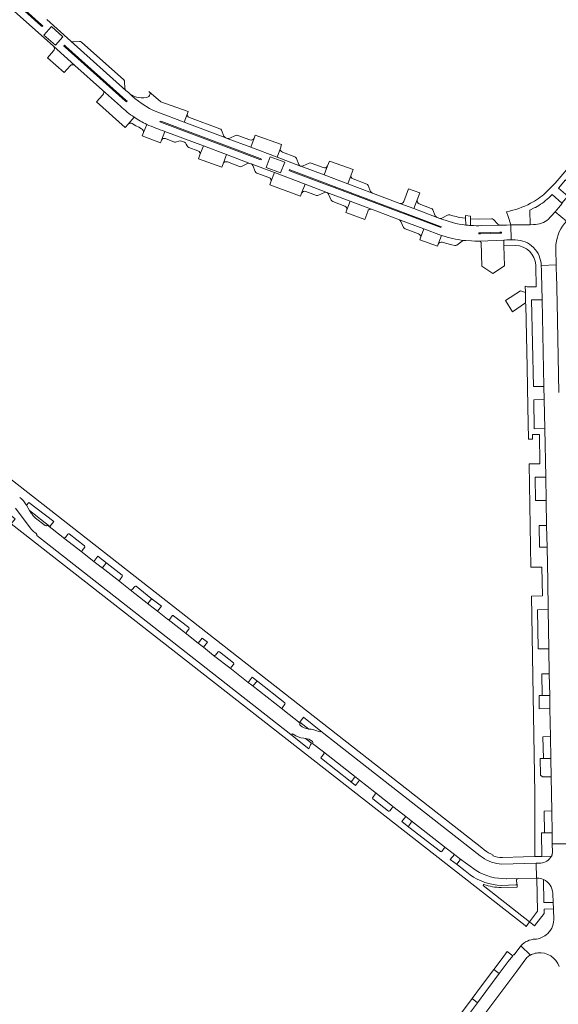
# Model space of a CAD drawing. Header units: metres. Extents: x 166325 to 190320, y 381923 to 404576.
# Tile 969 of 1056: x 182241 to 182408, y 384499 to 384804. Entities that reach past the tile are written whole.
import ezdxf

# ---------------------------------------------------------------- set-up
doc = ezdxf.new("R2010")
doc.units = ezdxf.units.M
doc.layers.add('B-WE-VH-VERHARDING_BETONSTRAATSTEEN-GV', color=8, linetype='Continuous', lineweight=18)
doc.layers.add('B-WE-VH-VERHARDING_STRAATBAKSTEEN-GV', color=8, linetype='Continuous', lineweight=18)

msp = doc.modelspace()

# ---------------------------------------------------------------- linework, layer by layer
at = {"layer": 'B-WE-VH-VERHARDING_BETONSTRAATSTEEN-GV', "flags": 128}
for points in [[(182209.933, 384835.632), (182209.572, 384835.949), (182209.773, 384836.167), (182210.151, 384835.833), (182247.945, 384802.034), (182248.298, 384801.723), (182248.114, 384801.491), (182247.756, 384801.812)], [(182251.014, 384801.495), (182254.577, 384798.288), (182252.221, 384795.654), (182248.653, 384798.841)], [(182255.252, 384795.104), (182254.892, 384795.425), (182255.102, 384795.655), (182255.463, 384795.334), (182274.092, 384778.683), (182274.468, 384778.36), (182274.276, 384778.135), (182273.889, 384778.467)], [(182285.104, 384771.75), (182284.619, 384771.931), (182284.749, 384772.199), (182285.213, 384772.009), (182315.681, 384760.567), (182316.14, 384760.396), (182316.035, 384760.126), (182315.576, 384760.296)], [(182320.943, 384760.997), (182321.944, 384763.777), (182322.327, 384764.967), (182314.128, 384767.855), (182313.779, 384766.882), (182312.754, 384764.072)], [(182304.219, 384758.98), (182305.262, 384761.784), (182298.074, 384764.489), (182296.982, 384761.693), (182296.745, 384761.105), (182296.534, 384760.529), (182303.812, 384757.892)], [(182322.022, 384756.118), (182317.543, 384757.815), (182318.801, 384761.127), (182323.278, 384759.445)], [(182336.547, 384758.304), (182335.516, 384755.508), (182342.795, 384752.763), (182343.862, 384755.51), (182344.508, 384757.201), (182337.116, 384759.788)], [(182320.073, 384756.203), (182319.025, 384753.384), (182318.662, 384752.476), (182328.216, 384748.961), (182328.517, 384749.844), (182329.577, 384752.616)], [(182371.278, 384739.647), (182371.734, 384739.485), (182371.615, 384739.213), (182371.138, 384739.372), (182325.1, 384756.7), (182324.642, 384756.887), (182324.747, 384757.165), (182325.184, 384756.984)], [(182370.872, 384734.01), (182371.882, 384736.759), (182366.438, 384738.748), (182365.379, 384735.98), (182365.177, 384735.408), (182370.647, 384733.38)], [(182383.903, 384737.601), (182389.985, 384737.753), (182390.489, 384737.773), (182390.481, 384737.489), (182389.978, 384737.47), (182383.932, 384737.281), (182383.417, 384737.287), (182383.407, 384737.578)], [(182397.864, 384719.038), (182396.371, 384719.626), (182391.654, 384716.542), (182393.881, 384713.078), (182397.934, 384715.859)], [(182404.557, 384640.18), (182404.43, 384646.898), (182402.143, 384646.839), (182402.26, 384640.129)], [(182403.082, 384594.156), (182405.386, 384594.183), (182405.266, 384600.941), (182402.96, 384600.925)], [(182405.73, 384574.69), (182405.61, 384581.468), (182403.298, 384581.433), (182403.433, 384574.668)], [(182403.824, 384551.639), (182406.137, 384551.685), (182406.017, 384558.457), (182403.631, 384558.405)], [(182388.083, 384509.312), (182389.767, 384508.036), (182392.553, 384511.767), (182393.916, 384513.574), (182392.255, 384514.882), (182390.328, 384512.317)], [(182381.347, 384500.294), (182382.982, 384498.951), (182385.649, 384502.522), (182389.767, 384508.036), (182388.083, 384509.312), (182383.95, 384503.779)], [(182382.982, 384498.951), (182381.347, 384500.294), (182373.71, 384490.07), (182375.319, 384488.691)]]:
    msp.add_lwpolyline(points, close=True, dxfattribs=at)
for points in [[(182230.035, 384814.637), (182251.614, 384795.402), (182258.286, 384789.394), (182266.87, 384781.742)], [(182274.847, 384781.048), (182274.078, 384781.692), (182257.023, 384796.968), (182249.544, 384803.608)], [(182405.086, 384748.4), (182405.456, 384748.755), (182406.131, 384749.401), (182409.183, 384746.756), (182411.006, 384748.875), (182408.109, 384751.407), (182410.276, 384753.923), (182413.21, 384751.438), (182417.83, 384756.809), (182418.544, 384757.643), (182415.587, 384760.136), (182428.549, 384775.266), (182429.759, 384774.245), (182431.485, 384772.759), (182439.202, 384781.773), (182436.247, 384784.283), (182448.536, 384798.634), (182450.113, 384797.334)], [(182258.286, 384789.394), (182251.614, 384795.402)], [(182257.023, 384796.968), (182274.078, 384781.692)], [(182259.729, 384796.85), (182257.74, 384796.716)], [(182273.438, 384784.956), (182260.341, 384796.629)], [(182251.684, 384793.948), (182249.765, 384791.825)], [(182249.765, 384791.825), (182254.944, 384787.184), (182256.833, 384789.325)], [(182447.184, 384791.096), (182447.045, 384790.934), (182439.202, 384781.773), (182431.485, 384772.759), (182423.141, 384763.013), (182418.544, 384757.643), (182417.83, 384756.809), (182413.21, 384751.438), (182411.006, 384748.875), (182409.183, 384746.756), (182409.268, 384746.683), (182408.072, 384745.287), (182407.037, 384744.079), (182410.586, 384741.138), (182411.545, 384742.258), (182412.765, 384743.682)], [(182273.769, 384782.398), (182273.693, 384784.401)], [(182266.955, 384780.316), (182264.979, 384778.135), (182273.858, 384770.172), (182273.902, 384770.22), (182274.788, 384771.261), (182276.653, 384773.388)], [(182272.422, 384776.753), (182266.87, 384781.742)], [(182266.87, 384781.742), (182272.422, 384776.753)], [(182280.811, 384779.631), (182280.341, 384779.487)], [(182283.937, 384774.908), (182292.105, 384771.828), (182293.123, 384774.543), (182293.353, 384775.157), (182284.919, 384778.092), (182281.23, 384781.381)], [(182431.857, 384781.937), (182407.063, 384752.964), (182404.09, 384749.958)], [(182276.653, 384773.388), (182274.788, 384771.261)], [(182292.105, 384771.828), (182283.937, 384774.908)], [(182293.123, 384774.543), (182292.105, 384771.828), (182305.029, 384766.98)], [(182303.193, 384769.785), (182293.755, 384773.33)], [(182275.984, 384771.448), (182277.191, 384770.711), (182278.044, 384770.243), (182278.939, 384769.78)], [(182280.535, 384771.138), (182279.529, 384768.591), (182279.095, 384767.581)], [(182279.529, 384768.591), (182280.535, 384771.138)], [(182371.298, 384742.041), (182370.522, 384742.315), (182363.313, 384745.057), (182358.987, 384746.651), (182350.447, 384749.881), (182342.795, 384752.763), (182335.516, 384755.508), (182328.287, 384758.219), (182328.215, 384758.246), (182320.943, 384760.997), (182312.754, 384764.072), (182305.499, 384766.804), (182305.029, 384766.98), (182292.105, 384771.828)], [(182279.095, 384767.581), (182284.802, 384765.474), (182285.075, 384766.224), (182286.115, 384768.966)], [(182296.982, 384761.693), (182298.074, 384764.489), (182286.115, 384768.966), (182285.075, 384766.224)], [(182286.115, 384768.966), (182298.074, 384764.489), (182305.262, 384761.784), (182312.517, 384759.068), (182312.868, 384758.956), (182320.073, 384756.203), (182329.577, 384752.616), (182336.307, 384750.069), (182336.33, 384750.06), (182343.546, 384747.351), (182350.173, 384744.847), (182358.799, 384741.584), (182366.438, 384738.748)], [(182304.465, 384767.522), (182303.682, 384769.359)], [(182308.089, 384767.714), (182306.285, 384766.855)], [(182312.451, 384766.333), (182308.718, 384767.725)], [(182286.348, 384766.761), (182289.152, 384765.679)], [(182289.805, 384765.699), (182290.496, 384765.956)], [(182291.276, 384765.94), (182292.19, 384765.604)], [(182292.77, 384765.054), (182293.1, 384764.473)], [(182293.573, 384764.014), (182296.415, 384762.981)], [(182305.499, 384766.804), (182312.754, 384764.072), (182313.779, 384766.882)], [(182305.262, 384761.784), (182304.219, 384758.98)], [(182312.517, 384759.068), (182305.262, 384761.784)], [(182321.944, 384763.777), (182320.943, 384760.997), (182328.215, 384758.246)], [(182326.459, 384761.055), (182322.595, 384762.519)], [(182305.538, 384759.518), (182309.294, 384758.114)], [(182309.914, 384758.132), (182311.712, 384759.042)], [(182319.025, 384753.384), (182320.073, 384756.203), (182312.868, 384758.956)], [(182313.419, 384758.384), (182314.179, 384756.543)], [(182327.711, 384758.757), (182326.927, 384760.619)], [(182328.287, 384758.219), (182335.516, 384755.508)], [(182330.826, 384759.146), (182329.037, 384758.286)], [(182335.232, 384757.75), (182331.49, 384759.165)], [(182335.516, 384755.508), (182336.547, 384758.304)], [(182314.658, 384756.084), (182318.405, 384754.734)], [(182343.862, 384755.51), (182342.795, 384752.763), (182350.447, 384749.881)], [(182385.123, 384546.366), (182384.37, 384546.955), (182203.257, 384688.75), (182201.029, 384690.495), (182198.424, 384692.521), (182196.996, 384693.632), (182196.437, 384694.066), (182159.746, 384722.601), (182140.675, 384737.432), (182122.048, 384751.918), (182121.256, 384750.96), (182119.496, 384748.832), (182120.033, 384748.413), (182120.608, 384747.964)], [(182385.123, 384546.366), (182384.37, 384546.955), (182203.257, 384688.75), (182201.029, 384690.495), (182198.424, 384692.521), (182196.996, 384693.632), (182196.437, 384694.066), (182159.746, 384722.601), (182140.675, 384737.432), (182122.048, 384751.918), (182121.256, 384750.96), (182119.496, 384748.832), (182120.033, 384748.413), (182120.608, 384747.964)], [(182336.307, 384750.069), (182329.577, 384752.616), (182328.517, 384749.844)], [(182348.69, 384752.675), (182344.449, 384754.233)], [(182349.91, 384750.361), (182349.142, 384752.267)], [(182329.829, 384750.403), (182333.099, 384749.168)], [(182333.726, 384749.192), (182335.564, 384750.036)], [(182342.522, 384744.647), (182343.546, 384747.351), (182336.33, 384750.06)], [(182336.876, 384749.518), (182337.692, 384747.682)], [(182363.313, 384745.057), (182364.352, 384747.813), (182365.162, 384749.971), (182361.66, 384751.159), (182360.227, 384747.263)], [(182338.177, 384747.237), (182341.924, 384745.825)], [(182343.546, 384747.351), (182342.522, 384744.647), (182342.197, 384743.829), (182348.058, 384741.675), (182349.024, 384744.213)], [(182350.173, 384744.847), (182343.546, 384747.351)], [(182358.987, 384746.651), (182363.313, 384745.057)], [(182364.352, 384747.813), (182363.313, 384745.057)], [(182368.705, 384745.14), (182364.956, 384746.552)], [(182117.106, 384744.853), (182116.559, 384745.28), (182115.27, 384743.721), (182146.174, 384719.683), (182198.522, 384678.964), (182229.315, 384654.808), (182229.571, 384655.093), (182230.012, 384654.782), (182230.893, 384655.902), (182239.8, 384648.912), (182238.53, 384647.391), (182397.757, 384522.897), (182398.084, 384522.641)], [(182117.106, 384744.853), (182116.559, 384745.28), (182115.27, 384743.721), (182146.174, 384719.683), (182198.522, 384678.964), (182229.315, 384654.808), (182229.571, 384655.093), (182230.012, 384654.782), (182230.893, 384655.902), (182239.8, 384648.912), (182238.53, 384647.391), (182397.757, 384522.897), (182398.084, 384522.641)], [(182363.313, 384745.057), (182370.522, 384742.315)], [(182369.937, 384742.855), (182369.18, 384744.694)], [(182373.76, 384743.012), (182371.978, 384742.133)], [(182379.166, 384742.072), (182378.328, 384742.165), (182377.338, 384742.337), (182376.36, 384742.568), (182375.409, 384742.807), (182374.41, 384743.106)], [(182379.335, 384742.92), (182379.314, 384742.172), (182379.387, 384739.972)], [(182380.891, 384739.83), (182380.835, 384742.006), (182380.815, 384742.739), (182379.335, 384742.92)], [(182391.989, 384744.074), (182392.494, 384742.565), (182393.306, 384740.003), (182393.39, 384740.006), (182393.502, 384740.01), (182399.348, 384740.077), (182399.253, 384744.53), (182400.617, 384745.251)], [(182400.617, 384745.251), (182400.937, 384745.42)], [(182366.438, 384738.748), (182358.799, 384741.584)], [(182359.282, 384741.099), (182360.075, 384739.249)], [(182378.812, 384735.215), (182378.921, 384735.202), (182379.398, 384735.187), (182381.151, 384735.067), (182382.204, 384735.003), (182383.668, 384735.001), (182391.353, 384735.327), (182392.116, 384735.339), (182393.464, 384735.39), (182393.39, 384740.006), (182393.306, 384740.003), (182392.046, 384739.958), (182389.942, 384739.934)], [(182379.387, 384739.972), (182379.314, 384742.172)], [(182380.835, 384742.006), (182380.891, 384739.83)], [(182387.313, 384741.877), (182383.332, 384741.826), (182380.987, 384741.886)], [(182389.942, 384739.934), (182384.245, 384739.776)], [(182384.245, 384739.776), (182389.942, 384739.934)], [(182389.332, 384740.227), (182387.944, 384741.668)], [(182360.569, 384738.832), (182364.759, 384737.254)], [(182365.379, 384735.98), (182366.438, 384738.748)], [(182366.438, 384738.748), (182371.882, 384736.759), (182371.886, 384736.769)], [(182371.882, 384736.759), (182370.872, 384734.01)], [(182371.886, 384736.769), (182371.882, 384736.759)], [(182372.115, 384734.61), (182373.079, 384734.305), (182375.029, 384733.827), (182375.984, 384733.633)], [(182376.654, 384733.739), (182378.219, 384734.979)], [(182391.353, 384735.327), (182383.668, 384735.001)], [(182384.109, 384734.515), (182384.31, 384727.262), (182387.722, 384724.978), (182391.346, 384727.346), (182391.176, 384733.565)], [(182391.176, 384733.565), (182391.141, 384734.827), (182391.13, 384735.049)], [(182391.13, 384735.049), (182391.141, 384734.827), (182391.176, 384733.565), (182394.78, 384733.638)], [(182394.699, 384735.353), (182393.588, 384735.395), (182393.464, 384735.39), (182392.116, 384735.339), (182391.353, 384735.327)], [(182401.055, 384727.606), (182401.065, 384727.213), (182401.235, 384720.819), (182398.414, 384720.771), (182397.821, 384721.004), (182397.864, 384719.038), (182397.934, 384715.859), (182397.947, 384715.249), (182398.369, 384695.89), (182398.637, 384683.632), (182398.82, 384673.602), (182400.03, 384673.62), (182400.009, 384675.02), (182402.194, 384675.071), (182402.377, 384665.989), (182398.983, 384665.946), (182399.577, 384633.95), (182402.963, 384634.009), (182403.137, 384625.082), (182399.746, 384625.006), (182400.276, 384594.087), (182400.81, 384563.81), (182400.737, 384544.264), (182401.622, 384544.288), (182402.954, 384544.324), (182402.838, 384551.619), (182403.824, 384551.639), (182403.631, 384558.405), (182406.017, 384558.457), (182405.831, 384569.009), (182403.119, 384568.977), (182402.521, 384569.483), (182402.424, 384574.658), (182403.433, 384574.668), (182403.298, 384581.433), (182405.61, 384581.468), (182405.457, 384590.174), (182402.15, 384590.106), (182402.105, 384594.145), (182403.082, 384594.156), (182402.96, 384600.925), (182405.266, 384600.941), (182405.128, 384608.671), (182401.847, 384608.62), (182401.635, 384620.78), (182404.912, 384620.85), (182404.757, 384629.57), (182404.557, 384640.18), (182402.26, 384640.129), (182402.143, 384646.839), (182404.43, 384646.898), (182404.284, 384654.631)], [(182404.284, 384654.631), (182400.952, 384654.592), (182400.913, 384661.797), (182404.149, 384661.816), (182403.865, 384676.916), (182400.591, 384676.85), (182400.419, 384685.831), (182403.695, 384685.921), (182403.605, 384689.977), (182400.335, 384689.899), (182399.734, 384716.769), (182403.011, 384716.842), (182402.835, 384724.82), (182402.808, 384726.064), (182402.779, 384727.354), (182402.776, 384727.471)], [(182408.239, 384688.046), (182407.649, 384715.892), (182407.459, 384724.88), (182407.433, 384726.106), (182407.401, 384727.624), (182402.776, 384727.471), (182402.779, 384727.354), (182402.808, 384726.064), (182402.835, 384724.82), (182403.011, 384716.842), (182403.605, 384689.977), (182403.695, 384685.921), (182403.865, 384676.916), (182404.149, 384661.816), (182404.284, 384654.631), (182404.43, 384646.898), (182404.557, 384640.18), (182404.757, 384629.57), (182404.912, 384620.85), (182405.128, 384608.671), (182405.266, 384600.941), (182405.386, 384594.183), (182405.457, 384590.174), (182405.61, 384581.468), (182405.73, 384574.69), (182405.831, 384569.009), (182406.017, 384558.457), (182406.137, 384551.685), (182406.156, 384550.61), (182406.185, 384548.189), (182410.78, 384548.239)], [(182239.837, 384652.213), (182240.701, 384651.075), (182244.822, 384645.645)], [(182239.837, 384652.213), (182240.701, 384651.075), (182244.822, 384645.645)], [(182244.822, 384645.645), (182240.701, 384651.075)], [(182244.822, 384645.645), (182240.701, 384651.075)], [(182243.216, 384653.29), (182243.23, 384653.266), (182243.316, 384653.121), (182244.051, 384654.005), (182251.707, 384648.058), (182250.555, 384646.6), (182244.239, 384651.568), (182244.768, 384650.678), (182244.787, 384650.646)], [(182243.216, 384653.29), (182243.23, 384653.266), (182243.316, 384653.121), (182244.051, 384654.005), (182251.707, 384648.058), (182250.555, 384646.6), (182244.239, 384651.568), (182244.768, 384650.678), (182244.787, 384650.646)], [(182244.787, 384650.646), (182244.768, 384650.678), (182244.239, 384651.568), (182243.316, 384653.121), (182243.23, 384653.266), (182243.216, 384653.29)], [(182244.787, 384650.646), (182244.768, 384650.678), (182244.239, 384651.568), (182243.316, 384653.121), (182243.23, 384653.266), (182243.216, 384653.29)], [(182246.091, 384649.179), (182246.098, 384649.174), (182249.116, 384646.85), (182249.127, 384646.841)], [(182249.127, 384646.841), (182249.116, 384646.85), (182246.098, 384649.174), (182246.091, 384649.179)], [(182246.091, 384649.179), (182246.098, 384649.174), (182249.116, 384646.85), (182249.127, 384646.841)], [(182249.127, 384646.841), (182249.116, 384646.85), (182246.098, 384649.174), (182246.091, 384649.179)], [(182249.831, 384646.942), (182254.694, 384643.143), (182254.709, 384643.131)], [(182254.709, 384643.131), (182254.694, 384643.143), (182249.831, 384646.942)], [(182249.831, 384646.942), (182254.694, 384643.143), (182254.709, 384643.131)], [(182254.709, 384643.131), (182254.694, 384643.143), (182249.831, 384646.942)], [(182325.216, 384582.066), (182246.491, 384643.729)], [(182246.491, 384643.729), (182325.216, 384582.066)], [(182325.216, 384582.066), (182246.491, 384643.729)], [(182246.491, 384643.729), (182325.216, 384582.066)], [(182254.797, 384643.08), (182260.502, 384638.639)], [(182260.502, 384638.639), (182254.797, 384643.08)], [(182260.502, 384638.639), (182254.797, 384643.08)], [(182256.124, 384644.211), (182256.113, 384644.197), (182255.335, 384643.203)], [(182255.335, 384643.203), (182256.113, 384644.197), (182256.124, 384644.211)], [(182255.335, 384643.203), (182256.113, 384644.197), (182256.124, 384644.211)], [(182261.257, 384640.554), (182256.542, 384644.244), (182256.516, 384644.264)], [(182256.516, 384644.264), (182256.542, 384644.244), (182261.257, 384640.554)], [(182256.516, 384644.264), (182256.542, 384644.244), (182261.257, 384640.554)], [(182260.535, 384639.134), (182261.309, 384640.122)], [(182261.309, 384640.122), (182260.535, 384639.134)], [(182261.309, 384640.122), (182260.535, 384639.134)], [(182260.593, 384638.53), (182260.63, 384638.501), (182264.178, 384635.726), (182265.427, 384637.35), (182268.245, 384635.097), (182272.881, 384631.453)], [(182266.411, 384633.98), (182264.178, 384635.726), (182260.63, 384638.501), (182260.593, 384638.53)], [(182260.593, 384638.53), (182260.63, 384638.501), (182264.178, 384635.726), (182265.427, 384637.35), (182268.245, 384635.097), (182272.881, 384631.453)], [(182266.411, 384633.98), (182264.178, 384635.726), (182260.63, 384638.501), (182260.593, 384638.53)], [(182266.576, 384633.897), (182272.165, 384629.505)], [(182272.165, 384629.505), (182266.576, 384633.897)], [(182272.165, 384629.505), (182266.576, 384633.897)], [(182267.812, 384635.044), (182267.048, 384634.047)], [(182272.881, 384631.453), (182268.245, 384635.097)], [(182272.176, 384630.042), (182272.946, 384631.025)], [(182272.946, 384631.025), (182272.176, 384630.042)], [(182272.946, 384631.025), (182272.176, 384630.042)], [(182272.246, 384629.418), (182272.264, 384629.404), (182275.425, 384626.941)], [(182287.019, 384617.802), (182287.004, 384617.814), (182283.831, 384620.298), (182281.182, 384622.372), (182275.425, 384626.941), (182272.264, 384629.404), (182272.246, 384629.418)], [(182272.246, 384629.418), (182272.264, 384629.404), (182275.425, 384626.941)], [(182287.019, 384617.802), (182287.004, 384617.814), (182283.831, 384620.298), (182281.182, 384622.372), (182275.425, 384626.941), (182272.264, 384629.404), (182272.246, 384629.418)], [(182275.425, 384626.941), (182281.182, 384622.372)], [(182276.823, 384627.994), (182276.065, 384627.017)], [(182276.065, 384627.017), (182276.823, 384627.994)], [(182276.065, 384627.017), (182276.823, 384627.994)], [(182281.824, 384624.402), (182277.244, 384628.046)], [(182277.244, 384628.046), (182281.824, 384624.402), (182285.085, 384621.903), (182283.831, 384620.298), (182287.004, 384617.814), (182287.019, 384617.802)], [(182277.244, 384628.046), (182281.824, 384624.402), (182285.085, 384621.903), (182283.831, 384620.298), (182287.004, 384617.814), (182287.019, 384617.802)], [(182281.099, 384623), (182281.875, 384623.985), (182281.877, 384623.987)], [(182287.14, 384617.737), (182292.821, 384613.296)], [(182292.821, 384613.296), (182287.14, 384617.737)], [(182292.821, 384613.296), (182287.14, 384617.737)], [(182288.399, 384618.876), (182288.393, 384618.868), (182287.646, 384617.888)], [(182287.646, 384617.888), (182288.393, 384618.868), (182288.399, 384618.876)], [(182287.646, 384617.888), (182288.393, 384618.868), (182288.399, 384618.876)], [(182293.54, 384615.214), (182288.814, 384618.926)], [(182288.814, 384618.926), (182293.54, 384615.214)], [(182288.814, 384618.926), (182293.54, 384615.214)], [(182292.842, 384613.808), (182293.593, 384614.787)], [(182293.593, 384614.787), (182292.842, 384613.808)], [(182293.593, 384614.787), (182292.842, 384613.808)], [(182292.905, 384613.199), (182292.935, 384613.175), (182296.501, 384610.373), (182297.736, 384611.978), (182299.328, 384610.736), (182298.083, 384609.131), (182301.254, 384606.639)], [(182306.686, 384602.425), (182301.254, 384606.639), (182298.083, 384609.131), (182296.501, 384610.373), (182292.935, 384613.175), (182292.905, 384613.199)], [(182292.905, 384613.199), (182292.935, 384613.175), (182296.501, 384610.373), (182297.736, 384611.978), (182299.328, 384610.736), (182298.083, 384609.131), (182301.254, 384606.639)], [(182306.686, 384602.425), (182301.254, 384606.639), (182298.083, 384609.131), (182296.501, 384610.373), (182292.935, 384613.175), (182292.905, 384613.199)], [(182301.254, 384606.639), (182306.686, 384602.425)], [(182302.654, 384607.707), (182301.889, 384606.712)], [(182301.889, 384606.712), (182302.654, 384607.707)], [(182301.889, 384606.712), (182302.654, 384607.707)], [(182307.451, 384604.334), (182307.431, 384604.35), (182303.073, 384607.763)], [(182303.073, 384607.763), (182307.431, 384604.35), (182307.451, 384604.334)], [(182303.073, 384607.763), (182307.431, 384604.35), (182307.451, 384604.334)], [(182306.703, 384602.94), (182307.479, 384603.937), (182307.5, 384603.963)], [(182307.5, 384603.963), (182307.479, 384603.937), (182306.703, 384602.94)], [(182307.5, 384603.963), (182307.479, 384603.937), (182306.703, 384602.94)], [(182306.769, 384602.331), (182306.793, 384602.312), (182311.954, 384598.265), (182313.22, 384599.869), (182314.911, 384598.502), (182323.321, 384591.919), (182323.326, 384591.915)], [(182322.559, 384589.996), (182313.096, 384597.37), (182311.954, 384598.265), (182306.793, 384602.312), (182306.769, 384602.331)], [(182306.769, 384602.331), (182306.793, 384602.312), (182311.954, 384598.265), (182313.22, 384599.869), (182314.911, 384598.502), (182323.321, 384591.919), (182323.326, 384591.915)], [(182322.559, 384589.996), (182313.096, 384597.37), (182311.954, 384598.265), (182306.793, 384602.312), (182306.769, 384602.331)], [(182313.096, 384597.37), (182322.559, 384589.996)], [(182314.51, 384598.457), (182314.496, 384598.439), (182313.732, 384597.456), (182313.723, 384597.445)], [(182323.326, 384591.915), (182323.321, 384591.919), (182314.911, 384598.502)], [(182322.582, 384590.519), (182323.371, 384591.498), (182323.372, 384591.499)], [(182323.372, 384591.499), (182323.371, 384591.498), (182322.582, 384590.519)], [(182323.372, 384591.499), (182323.371, 384591.498), (182322.582, 384590.519)], [(182322.643, 384589.902), (182322.666, 384589.884), (182328.037, 384585.665)], [(182328.037, 384585.665), (182322.666, 384589.884), (182322.643, 384589.902)], [(182322.643, 384589.902), (182322.666, 384589.884), (182328.037, 384585.665)], [(182328.037, 384585.665), (182322.666, 384589.884), (182322.643, 384589.902)], [(182330.708, 384583.807), (182327.936, 384585.977), (182329.083, 384587.441), (182334.472, 384583.168), (182383.886, 384544.548), (182384.486, 384544.079)], [(182330.708, 384583.807), (182327.936, 384585.977), (182329.083, 384587.441), (182334.472, 384583.168), (182383.886, 384544.548), (182384.486, 384544.079)], [(182329.701, 384580.888), (182331.628, 384579.379), (182331.253, 384578.907), (182330.749, 384577.661), (182325.216, 384582.066)], [(182329.701, 384580.888), (182331.628, 384579.379), (182331.253, 384578.907), (182330.749, 384577.661), (182325.216, 384582.066)], [(182329.179, 384580.952), (182329.578, 384580.903), (182329.701, 384580.888)], [(182329.179, 384580.952), (182329.578, 384580.903), (182329.701, 384580.888)], [(182331.444, 384583.724), (182330.966, 384583.778), (182330.708, 384583.807)], [(182331.444, 384583.724), (182330.966, 384583.778), (182330.708, 384583.807)], [(182384.486, 384544.079), (182383.886, 384544.548), (182334.472, 384583.168)], [(182384.486, 384544.079), (182383.886, 384544.548), (182334.472, 384583.168)], [(182335.285, 384576.697), (182331.868, 384579.358)], [(182331.868, 384579.358), (182335.285, 384576.697), (182345.404, 384568.774), (182345.449, 384568.739), (182346.471, 384567.942), (182351.243, 384564.219), (182357.247, 384559.524), (182360.833, 384556.709), (182362.4, 384555.478), (182373.332, 384546.932), (182375.853, 384544.953), (182377.423, 384543.721), (182382.584, 384539.97)], [(182335.285, 384576.697), (182331.868, 384579.358)], [(182331.868, 384579.358), (182335.285, 384576.697), (182345.404, 384568.774), (182345.449, 384568.739), (182346.471, 384567.942), (182351.243, 384564.219), (182357.247, 384559.524), (182360.833, 384556.709), (182362.4, 384555.478), (182373.332, 384546.932), (182375.853, 384544.953), (182377.423, 384543.721), (182382.584, 384539.97)], [(182335.37, 384576.058), (182334.588, 384575.067), (182334.585, 384575.064)], [(182334.585, 384575.064), (182334.588, 384575.067), (182335.37, 384576.058)], [(182334.585, 384575.064), (182334.588, 384575.067), (182335.37, 384576.058)], [(182345.404, 384568.774), (182335.285, 384576.697)], [(182334.632, 384574.657), (182334.64, 384574.651), (182343.611, 384567.632)], [(182343.611, 384567.632), (182334.64, 384574.651), (182334.632, 384574.657)], [(182343.611, 384567.632), (182334.64, 384574.651), (182334.632, 384574.657)], [(182351.243, 384564.219), (182346.471, 384567.942), (182345.226, 384566.334), (182343.611, 384567.632)], [(182351.243, 384564.219), (182346.471, 384567.942), (182345.226, 384566.334), (182343.611, 384567.632)], [(182344.052, 384567.685), (182344.811, 384568.677), (182344.814, 384568.681)], [(182351.32, 384563.58), (182350.544, 384562.595), (182350.53, 384562.577)], [(182350.53, 384562.577), (182350.544, 384562.595)], [(182350.53, 384562.577), (182350.544, 384562.595)], [(182350.544, 384562.595), (182351.32, 384563.58)], [(182350.544, 384562.595), (182351.32, 384563.58)], [(182357.247, 384559.524), (182351.243, 384564.219)], [(182350.572, 384562.196), (182350.598, 384562.176), (182355.433, 384558.386), (182355.447, 384558.375)], [(182350.598, 384562.176), (182350.572, 384562.196)], [(182350.598, 384562.176), (182350.572, 384562.196)], [(182355.447, 384558.375), (182355.433, 384558.386), (182350.598, 384562.176)], [(182355.447, 384558.375), (182355.433, 384558.386), (182350.598, 384562.176)], [(182355.83, 384558.41), (182355.863, 384558.453), (182356.627, 384559.439)], [(182355.863, 384558.453), (182355.83, 384558.41)], [(182355.863, 384558.453), (182355.83, 384558.41)], [(182356.627, 384559.439), (182355.863, 384558.453)], [(182356.627, 384559.439), (182355.863, 384558.453)], [(182371.529, 384545.81), (182371.517, 384545.819), (182361.76, 384553.442), (182359.556, 384555.107), (182360.833, 384556.709), (182357.247, 384559.524)], [(182371.529, 384545.81), (182371.517, 384545.819), (182361.76, 384553.442), (182359.556, 384555.107), (182360.833, 384556.709), (182357.247, 384559.524)], [(182362.481, 384554.845), (182361.708, 384553.855)], [(182361.76, 384553.442), (182371.517, 384545.819), (182371.529, 384545.81)], [(182373.332, 384546.932), (182362.4, 384555.478)], [(182371.943, 384545.868), (182372.693, 384546.851)], [(182372.693, 384546.851), (182371.943, 384545.868)], [(182372.693, 384546.851), (182371.943, 384545.868)], [(182380.733, 384538.615), (182379.15, 384539.848), (182376.783, 384541.691), (182374.584, 384543.364), (182375.853, 384544.953), (182373.332, 384546.932)], [(182380.733, 384538.615), (182379.15, 384539.848), (182376.783, 384541.691), (182374.584, 384543.364), (182375.853, 384544.953), (182373.332, 384546.932)], [(182387.817, 384544.555), (182387.893, 384544.733)], [(182387.817, 384544.555), (182387.893, 384544.733)], [(182405.938, 384544.404), (182402.954, 384544.324), (182401.622, 384544.288), (182400.737, 384544.264), (182397.319, 384544.172), (182390.725, 384543.994)], [(182405.938, 384544.404), (182402.954, 384544.324), (182401.622, 384544.288), (182400.737, 384544.264), (182397.319, 384544.172), (182390.725, 384543.994)], [(182377.504, 384543.105), (182377.494, 384543.092), (182376.726, 384542.124)], [(182376.783, 384541.691), (182379.15, 384539.848), (182380.733, 384538.615)], [(182382.584, 384539.97), (182377.423, 384543.721)], [(182390.595, 384541.975), (182401.218, 384542.248), (182401.606, 384542.258), (182402.595, 384542.283)], [(182390.595, 384541.975), (182401.218, 384542.248), (182401.606, 384542.258), (182402.595, 384542.283)], [(182391.951, 384537.426), (182392.102, 384537.43), (182395.574, 384537.522), (182401.305, 384537.636), (182401.218, 384542.248), (182390.595, 384541.975)], [(182391.951, 384537.426), (182392.102, 384537.43), (182395.574, 384537.522), (182401.305, 384537.636), (182401.218, 384542.248), (182390.595, 384541.975)], [(182398.084, 384522.641), (182399.122, 384524.033), (182384.767, 384535.323), (182385.025, 384535.644)], [(182398.084, 384522.641), (182399.122, 384524.033), (182384.767, 384535.323), (182385.025, 384535.644)], [(182390.339, 384534.667), (182395.334, 384534.805), (182395.298, 384535.764), (182395.185, 384535.767)], [(182390.339, 384534.667), (182395.334, 384534.805), (182395.298, 384535.764), (182395.185, 384535.767)], [(182390.387, 384535.364), (182394.898, 384535.492), (182394.9, 384535.492)], [(182394.9, 384535.492), (182394.898, 384535.492), (182390.387, 384535.364)], [(182394.9, 384535.492), (182394.898, 384535.492), (182390.387, 384535.364)], [(182395.574, 384537.522), (182392.102, 384537.43), (182391.951, 384537.426)], [(182395.185, 384535.767), (182395.147, 384537.059), (182395.147, 384537.07)], [(182401.562, 384537.641), (182401.413, 384537.638), (182401.622, 384527.333), (182399.122, 384524.033), (182400.72, 384522.779), (182403.656, 384526.693), (182403.634, 384528.023), (182406.523, 384528.072), (182406.451, 384530.093), (182403.589, 384530.039), (182403.441, 384537.184)], [(182396.135, 384516.262), (182394.328, 384513.848), (182394.196, 384513.945), (182393.916, 384513.574), (182392.553, 384511.767), (182389.767, 384508.036), (182385.649, 384502.522), (182382.982, 384498.951), (182375.319, 384488.691)], [(182399.423, 384513.757), (182396.47, 384516.664)], [(182395.161, 384508.825), (182398.344, 384513.026)], [(182365.121, 384468.679), (182365.45, 384469.118), (182395.161, 384508.825)]]:
    msp.add_lwpolyline(points, dxfattribs=at)
at = {"layer": 'B-WE-VH-VERHARDING_BETONSTRAATSTEEN-GV'}
for points in [[(182251.614, 384795.402, -0.4097523), (182251.684, 384793.948)], [(182257.74, 384796.716, -0.1868478), (182257.023, 384796.968)], [(182260.341, 384796.629, 0.2278367), (182259.729, 384796.85)], [(182256.833, 384789.325, -0.3970321), (182258.286, 384789.394)], [(182273.693, 384784.401, 0.1620454), (182273.438, 384784.956)], [(182274.078, 384781.692, -0.1811446), (182273.769, 384782.398)], [(182266.87, 384781.742, -0.4072441), (182266.955, 384780.316)], [(182280.341, 384779.487, -0.2420148), (182274.847, 384781.048)], [(182274.847, 384781.048, 0.1029052), (182283.937, 384774.908)], [(182283.937, 384774.908, -0.1029052), (182274.847, 384781.048)], [(182281.42, 384780.096, -0.2053973), (182280.811, 384779.631)], [(182281.23, 384781.381, -0.3495766), (182281.42, 384780.096)], [(182276.653, 384773.388, -0.0400706), (182272.422, 384776.753)], [(182272.422, 384776.753, 0.0400706), (182276.653, 384773.388)], [(182280.535, 384771.138, -0.0332366), (182276.653, 384773.388)], [(182276.653, 384773.388, 0.0332366), (182280.535, 384771.138)], [(182293.755, 384773.33, -0.4162577), (182293.123, 384774.543)], [(182274.788, 384771.261, -0.3528026), (182275.984, 384771.448)], [(182286.115, 384768.966, -0.017744), (182280.535, 384771.138)], [(182280.535, 384771.138, 0.017744), (182286.115, 384768.966)], [(182278.939, 384769.78, -0.4087075), (182279.529, 384768.591)], [(182303.682, 384769.359, 0.3592943), (182303.193, 384769.785)], [(182305.029, 384766.98, -0.1951598), (182304.465, 384767.522)], [(182308.718, 384767.725, 0.1893371), (182308.089, 384767.714)], [(182285.075, 384766.224, -0.4143884), (182286.348, 384766.761)], [(182289.152, 384765.679, 0.1900473), (182289.805, 384765.699)], [(182290.496, 384765.956, -0.1639866), (182291.276, 384765.94)], [(182292.19, 384765.604, -0.2352839), (182292.77, 384765.054)], [(182293.1, 384764.473, 0.1758433), (182293.573, 384764.014)], [(182306.285, 384766.855, -0.2120783), (182305.499, 384766.804)], [(182313.779, 384766.882, -0.4356325), (182312.451, 384766.333)], [(182296.415, 384762.981, -0.3953252), (182296.982, 384761.693)], [(182322.595, 384762.519, -0.4047635), (182321.944, 384763.777)], [(182326.927, 384760.619, 0.1883794), (182326.459, 384761.055)], [(182304.219, 384758.98, -0.3983771), (182305.538, 384759.518)], [(182309.294, 384758.114, 0.2514136), (182309.914, 384758.132)], [(182311.712, 384759.042, -0.1911496), (182312.517, 384759.068)], [(182312.868, 384758.956, -0.1450814), (182313.419, 384758.384)], [(182328.215, 384758.246, -0.1979937), (182327.711, 384758.757)], [(182329.037, 384758.286, -0.208634), (182328.287, 384758.219)], [(182331.49, 384759.165, 0.2637831), (182330.826, 384759.146)], [(182336.547, 384758.304, -0.4333595), (182335.232, 384757.75)], [(182314.179, 384756.543, 0.1429782), (182314.658, 384756.084)], [(182344.449, 384754.233, -0.4083384), (182343.862, 384755.51)], [(182318.405, 384754.734, -0.3807241), (182319.025, 384753.384)], [(182349.142, 384752.267, 0.1093732), (182348.69, 384752.675)], [(182328.517, 384749.844, -0.3685635), (182329.829, 384750.403)], [(182333.099, 384749.168, 0.2298844), (182333.726, 384749.192)], [(182335.564, 384750.036, -0.1981202), (182336.307, 384750.069)], [(182336.33, 384750.06, -0.2059152), (182336.876, 384749.518)], [(182350.447, 384749.881, -0.1803191), (182349.91, 384750.361)], [(182404.09, 384749.958, -0.0765274), (182399.476, 384746.693)], [(182337.692, 384747.682, 0.1721888), (182338.177, 384747.237)], [(182341.924, 384745.825, -0.3974116), (182342.522, 384744.647)], [(182360.227, 384747.263, -0.399105), (182358.987, 384746.651)], [(182364.956, 384746.552, -0.4143134), (182364.352, 384747.813)], [(182399.476, 384746.693, -0.0704158), (182391.989, 384744.074)], [(182400.937, 384745.42, 0.0637878), (182405.086, 384748.4)], [(182349.024, 384744.213, -0.4192827), (182350.173, 384744.847)], [(182369.18, 384744.694, 0.2006461), (182368.705, 384745.14)], [(182370.522, 384742.315, -0.1894223), (182369.937, 384742.855)], [(182374.41, 384743.106, 0.1778597), (182373.76, 384743.012)], [(182358.799, 384741.584, -0.1900787), (182359.282, 384741.099)], [(182371.978, 384742.133, -0.2295868), (182371.298, 384742.041)], [(182379.387, 384739.972, -0.066608), (182371.298, 384742.041)], [(182371.298, 384742.041, 0.066608), (182379.387, 384739.972)], [(182379.314, 384742.172, -0.310551), (182379.166, 384742.072)], [(182380.891, 384739.83, -0.0119868), (182379.387, 384739.972)], [(182379.387, 384739.972, 0.0119868), (182380.891, 384739.83)], [(182380.987, 384741.886, -0.4177166), (182380.835, 384742.006)], [(182384.245, 384739.776, -0.0262594), (182380.891, 384739.83)], [(182380.891, 384739.83, 0.0262594), (182384.245, 384739.776)], [(182387.944, 384741.668, 0.226452), (182387.313, 384741.877)], [(182389.942, 384739.934, -0.218012), (182389.332, 384740.227)], [(182360.075, 384739.249, 0.1817799), (182360.569, 384738.832)], [(182364.759, 384737.254, -0.4002914), (182365.379, 384735.98)], [(182371.886, 384736.769, 0.0526891), (182378.812, 384735.215)], [(182378.812, 384735.215, -0.0526891), (182371.886, 384736.769)], [(182370.872, 384734.01, -0.3820742), (182372.115, 384734.61)], [(182375.984, 384733.633, 0.1938993), (182376.654, 384733.739)], [(182378.219, 384734.979, -0.2135751), (182378.812, 384735.215)], [(182383.668, 384735.001, -0.4412686), (182384.109, 384734.515)], [(182391.13, 384735.049, -0.39142), (182391.353, 384735.327)], [(182391.353, 384735.327, 0.39142), (182391.13, 384735.049)], [(182400.375, 384733.012, 0.1974769), (182394.699, 384735.353)], [(182394.78, 384733.638, -0.3923778), (182401.055, 384727.606)], [(182402.776, 384727.471, 0.1900852), (182400.375, 384733.012)], [(182241.175, 384655.591, -0.0939875), (182243.216, 384653.29)], [(182243.216, 384653.29, 0.0939875), (182241.175, 384655.591)], [(182241.175, 384655.591, -0.0939875), (182243.216, 384653.29)], [(182243.216, 384653.29, 0.0939875), (182241.175, 384655.591)], [(182244.787, 384650.646, 0.0941824), (182246.091, 384649.179)], [(182246.091, 384649.179, -0.0941824), (182244.787, 384650.646)], [(182244.787, 384650.646, 0.0941824), (182246.091, 384649.179)], [(182246.091, 384649.179, -0.0941824), (182244.787, 384650.646)], [(182246.327, 384644.406, -0.1071254), (182244.822, 384645.645)], [(182244.822, 384645.645, 0.1071254), (182246.327, 384644.406)], [(182246.327, 384644.406, -0.1071254), (182244.822, 384645.645)], [(182244.822, 384645.645, 0.1071254), (182246.327, 384644.406)], [(182249.127, 384646.841, 0.4134025), (182249.831, 384646.942)], [(182249.831, 384646.942, -0.4134025), (182249.127, 384646.841)], [(182249.127, 384646.841, 0.4134025), (182249.831, 384646.942)], [(182249.831, 384646.942, -0.4134025), (182249.127, 384646.841)], [(182246.491, 384643.729, 0.3631678), (182246.327, 384644.406)], [(182246.327, 384644.406, -0.3631678), (182246.491, 384643.729)], [(182246.491, 384643.729, 0.3631678), (182246.327, 384644.406)], [(182246.327, 384644.406, -0.3631678), (182246.491, 384643.729)], [(182254.709, 384643.131, 0.0622577), (182254.797, 384643.08)], [(182254.797, 384643.08, -0.0622577), (182254.709, 384643.131)], [(182254.709, 384643.131, 0.0622577), (182254.797, 384643.08)], [(182254.797, 384643.08, -0.0622577), (182254.709, 384643.131)], [(182255.335, 384643.203, -0.3323415), (182254.797, 384643.08)], [(182254.797, 384643.08, 0.3323415), (182255.335, 384643.203)], [(182254.797, 384643.08, 0.3323415), (182255.335, 384643.203)], [(182256.516, 384644.264, 0.3900747), (182256.124, 384644.211)], [(182256.124, 384644.211, -0.3900747), (182256.516, 384644.264)], [(182256.124, 384644.211, -0.3900747), (182256.516, 384644.264)], [(182260.502, 384638.639, -0.3091989), (182260.535, 384639.134)], [(182260.535, 384639.134, 0.3091989), (182260.502, 384638.639)], [(182260.535, 384639.134, 0.3091989), (182260.502, 384638.639)], [(182261.309, 384640.122, 0.4076324), (182261.257, 384640.554)], [(182261.257, 384640.554, -0.4076324), (182261.309, 384640.122)], [(182261.257, 384640.554, -0.4076324), (182261.309, 384640.122)], [(182260.502, 384638.639, 0.0802506), (182260.593, 384638.53)], [(182260.593, 384638.53, -0.0802506), (182260.502, 384638.639)], [(182260.502, 384638.639, 0.0802506), (182260.593, 384638.53)], [(182260.593, 384638.53, -0.0802506), (182260.502, 384638.639)], [(182266.576, 384633.897, -0.104122), (182266.411, 384633.98)], [(182266.576, 384633.897, -0.104122), (182266.411, 384633.98)], [(182267.048, 384634.047, -0.292461), (182266.576, 384633.897)], [(182268.245, 384635.097, 0.413143), (182267.812, 384635.044)], [(182272.165, 384629.505, -0.3295855), (182272.176, 384630.042)], [(182272.176, 384630.042, 0.3295855), (182272.165, 384629.505)], [(182272.176, 384630.042, 0.3295855), (182272.165, 384629.505)], [(182272.946, 384631.025, 0.3858421), (182272.881, 384631.453)], [(182272.881, 384631.453, -0.3858421), (182272.946, 384631.025)], [(182272.881, 384631.453, -0.3858421), (182272.946, 384631.025)], [(182272.165, 384629.505, 0.0717684), (182272.246, 384629.418)], [(182272.246, 384629.418, -0.0717684), (182272.165, 384629.505)], [(182272.165, 384629.505, 0.0717684), (182272.246, 384629.418)], [(182272.246, 384629.418, -0.0717684), (182272.165, 384629.505)], [(182276.065, 384627.017, -0.3845196), (182275.425, 384626.941)], [(182275.425, 384626.941, 0.3845196), (182276.065, 384627.017)], [(182275.425, 384626.941, 0.3845196), (182276.065, 384627.017)], [(182277.244, 384628.046, 0.41316), (182276.823, 384627.994)], [(182276.823, 384627.994, -0.41316), (182277.244, 384628.046)], [(182276.823, 384627.994, -0.41316), (182277.244, 384628.046)], [(182281.877, 384623.987, 0.3685118), (182281.824, 384624.402)], [(182281.182, 384622.372, -0.3900488), (182281.099, 384623)], [(182287.019, 384617.802, 0.0749497), (182287.14, 384617.737)], [(182287.14, 384617.737, -0.0749497), (182287.019, 384617.802)], [(182287.019, 384617.802, 0.0749497), (182287.14, 384617.737)], [(182287.14, 384617.737, -0.0749497), (182287.019, 384617.802)], [(182287.646, 384617.888, -0.321787), (182287.14, 384617.737)], [(182287.14, 384617.737, 0.321787), (182287.646, 384617.888)], [(182287.14, 384617.737, 0.321787), (182287.646, 384617.888)], [(182288.814, 384618.926, 0.4145373), (182288.399, 384618.876)], [(182288.399, 384618.876, -0.4145373), (182288.814, 384618.926)], [(182288.399, 384618.876, -0.4145373), (182288.814, 384618.926)], [(182293.593, 384614.787, 0.4004041), (182293.54, 384615.214)], [(182293.54, 384615.214, -0.4004041), (182293.593, 384614.787)], [(182293.54, 384615.214, -0.4004041), (182293.593, 384614.787)], [(182292.821, 384613.296, -0.3144053), (182292.842, 384613.808)], [(182292.842, 384613.808, 0.3144053), (182292.821, 384613.296)], [(182292.842, 384613.808, 0.3144053), (182292.821, 384613.296)], [(182292.821, 384613.296, 0.0828424), (182292.905, 384613.199)], [(182292.905, 384613.199, -0.0828424), (182292.821, 384613.296)], [(182292.821, 384613.296, 0.0828424), (182292.905, 384613.199)], [(182292.905, 384613.199, -0.0828424), (182292.821, 384613.296)], [(182301.889, 384606.712, -0.4015186), (182301.254, 384606.639)], [(182301.254, 384606.639, 0.4015186), (182301.889, 384606.712)], [(182301.254, 384606.639, 0.4015186), (182301.889, 384606.712)], [(182303.073, 384607.763, 0.3864314), (182302.654, 384607.707)], [(182302.654, 384607.707, -0.3864314), (182303.073, 384607.763)], [(182302.654, 384607.707, -0.3864314), (182303.073, 384607.763)], [(182306.686, 384602.425, -0.32036), (182306.703, 384602.94)], [(182306.703, 384602.94, 0.32036), (182306.686, 384602.425)], [(182306.703, 384602.94, 0.32036), (182306.686, 384602.425)], [(182306.686, 384602.425, 0.0735136), (182306.769, 384602.331)], [(182306.769, 384602.331, -0.0735136), (182306.686, 384602.425)], [(182306.686, 384602.425, 0.0735136), (182306.769, 384602.331)], [(182306.769, 384602.331, -0.0735136), (182306.686, 384602.425)], [(182307.5, 384603.963, 0.3854844), (182307.451, 384604.334)], [(182307.451, 384604.334, -0.3854844), (182307.5, 384603.963)], [(182307.451, 384604.334, -0.3854844), (182307.5, 384603.963)], [(182313.723, 384597.445, -0.409937), (182313.096, 384597.37)], [(182314.911, 384598.502, 0.3962773), (182314.51, 384598.457)], [(182322.559, 384589.996, -0.3269165), (182322.582, 384590.519)], [(182322.582, 384590.519, 0.3269165), (182322.559, 384589.996)], [(182322.582, 384590.519, 0.3269165), (182322.559, 384589.996)], [(182323.372, 384591.499, 0.413721), (182323.326, 384591.915)], [(182323.326, 384591.915, -0.413721), (182323.372, 384591.499)], [(182323.326, 384591.915, -0.413721), (182323.372, 384591.499)], [(182322.559, 384589.996, 0.0672046), (182322.643, 384589.902)], [(182322.643, 384589.902, -0.0672046), (182322.559, 384589.996)], [(182322.559, 384589.996, 0.0672046), (182322.643, 384589.902)], [(182322.643, 384589.902, -0.0672046), (182322.559, 384589.996)], [(182328.037, 384585.665, 0.4248862), (182328.102, 384584.952)], [(182328.102, 384584.952, -0.4248862), (182328.037, 384585.665)], [(182328.037, 384585.665, 0.4248862), (182328.102, 384584.952)], [(182328.102, 384584.952, -0.4248862), (182328.037, 384585.665)], [(182328.102, 384584.952, 0.1384399), (182330.708, 384583.807)], [(182330.708, 384583.807, -0.1384399), (182328.102, 384584.952)], [(182328.102, 384584.952, 0.1384399), (182330.708, 384583.807)], [(182330.708, 384583.807, -0.1384399), (182328.102, 384584.952)], [(182325.216, 384582.066, -0.4246303), (182325.927, 384582.178)], [(182325.216, 384582.066, -0.4246303), (182325.927, 384582.178)], [(182325.927, 384582.178, 0.1076312), (182329.179, 384580.952)], [(182325.927, 384582.178, 0.1076312), (182329.179, 384580.952)], [(182333.784, 384582.995, 0.0798833), (182331.444, 384583.724)], [(182333.784, 384582.995, 0.0798833), (182331.444, 384583.724)], [(182334.472, 384583.168, -0.3965803), (182333.784, 384582.995)], [(182334.472, 384583.168, -0.3965803), (182333.784, 384582.995)], [(182331.761, 384580.093, 0.1200133), (182329.701, 384580.888)], [(182329.701, 384580.888, -0.1200133), (182331.761, 384580.093)], [(182331.761, 384580.093, 0.1200133), (182329.701, 384580.888)], [(182329.701, 384580.888, -0.1200133), (182331.761, 384580.093)], [(182331.868, 384579.358, 0.4421162), (182331.761, 384580.093)], [(182331.761, 384580.093, -0.4421162), (182331.868, 384579.358)], [(182331.868, 384579.358, 0.4421162), (182331.761, 384580.093)], [(182331.761, 384580.093, -0.4421162), (182331.868, 384579.358)], [(182334.585, 384575.064, 0.4053903), (182334.632, 384574.657)], [(182334.632, 384574.657, -0.4053903), (182334.585, 384575.064)], [(182334.632, 384574.657, -0.4053903), (182334.585, 384575.064)], [(182335.285, 384576.697, -0.4054331), (182335.37, 384576.058)], [(182335.37, 384576.058, 0.4054331), (182335.285, 384576.697)], [(182335.37, 384576.058, 0.4054331), (182335.285, 384576.697)], [(182344.814, 384568.681, -0.3947262), (182345.404, 384568.774)], [(182343.611, 384567.632, 0.4147009), (182344.052, 384567.685)], [(182351.243, 384564.219, -0.3833146), (182351.32, 384563.58)], [(182351.32, 384563.58, 0.3833146), (182351.243, 384564.219)], [(182351.32, 384563.58, 0.3833146), (182351.243, 384564.219)], [(182350.53, 384562.577, 0.3834628), (182350.572, 384562.196)], [(182350.572, 384562.196, -0.3834628), (182350.53, 384562.577)], [(182350.572, 384562.196, -0.3834628), (182350.53, 384562.577)], [(182356.627, 384559.439, -0.4047496), (182357.247, 384559.524)], [(182357.247, 384559.524, 0.4047496), (182356.627, 384559.439)], [(182357.247, 384559.524, 0.4047496), (182356.627, 384559.439)], [(182355.447, 384558.375, 0.3785309), (182355.83, 384558.41)], [(182355.83, 384558.41, -0.3785309), (182355.447, 384558.375)], [(182355.83, 384558.41, -0.3785309), (182355.447, 384558.375)], [(182361.708, 384553.855, 0.4019669), (182361.76, 384553.442)], [(182362.4, 384555.478, -0.4091345), (182362.481, 384554.845)], [(182371.529, 384545.81, 0.410689), (182371.943, 384545.868)], [(182371.943, 384545.868, -0.410689), (182371.529, 384545.81)], [(182371.943, 384545.868, -0.410689), (182371.529, 384545.81)], [(182372.693, 384546.851, -0.4115147), (182373.332, 384546.932)], [(182373.332, 384546.932, 0.4115147), (182372.693, 384546.851)], [(182373.332, 384546.932, 0.4115147), (182372.693, 384546.851)], [(182387.893, 384544.733, -0.0510409), (182385.123, 384546.366)], [(182387.893, 384544.733, -0.0510409), (182385.123, 384546.366)], [(182390.725, 384543.994, -0.1028402), (182387.817, 384544.555)], [(182390.725, 384543.994, -0.1028402), (182387.817, 384544.555)], [(182402.595, 384542.283, 0.2612938), (182405.938, 384544.404)], [(182402.595, 384542.283, 0.2612938), (182405.938, 384544.404)], [(182376.726, 384542.124, 0.4086864), (182376.783, 384541.691)], [(182377.423, 384543.721, -0.4140597), (182377.504, 384543.105)], [(182384.486, 384544.079, 0.1496259), (182390.595, 384541.975)], [(182390.595, 384541.975, -0.1496259), (182384.486, 384544.079)], [(182384.486, 384544.079, 0.1496259), (182390.595, 384541.975)], [(182390.595, 384541.975, -0.1496259), (182384.486, 384544.079)], [(182380.733, 384538.615, 0.1418374), (182390.387, 384535.364)], [(182390.387, 384535.364, -0.1418374), (182380.733, 384538.615)], [(182390.387, 384535.364, -0.1418374), (182380.733, 384538.615)], [(182391.951, 384537.426, -0.1445302), (182382.584, 384539.97)], [(182382.584, 384539.97, 0.1445302), (182391.951, 384537.426)], [(182382.584, 384539.97, 0.1445302), (182391.951, 384537.426)], [(182385.025, 384535.644, 0.0769934), (182390.339, 384534.667)], [(182385.025, 384535.644, 0.0769934), (182390.339, 384534.667)], [(182394.9, 384535.492, 0.3856588), (182395.185, 384535.767)], [(182395.185, 384535.767, -0.3856588), (182394.9, 384535.492)], [(182395.185, 384535.767, -0.3856588), (182394.9, 384535.492)], [(182395.147, 384537.07, -0.4084445), (182395.574, 384537.522)], [(182403.441, 384537.184, 0.0974523), (182401.562, 384537.641)], [(182396.47, 384516.664, 0.0205531), (182396.135, 384516.262)], [(182398.344, 384513.026, -0.0529918), (182399.423, 384513.757)]]:
    msp.add_lwpolyline(points, format="xyb", dxfattribs=at)
at = {"layer": 'B-WE-VH-VERHARDING_STRAATBAKSTEEN-GV', "flags": 128}
for points in [[(182405.851, 384742.693), (182405.476, 384742.256)], [(182409.987, 384740.439), (182410.586, 384741.138), (182407.037, 384744.079), (182405.851, 384742.693)], [(182401.024, 384740.119), (182400.349, 384740.102), (182399.348, 384740.077), (182393.502, 384740.01), (182393.39, 384740.006), (182393.464, 384735.39)], [(182393.464, 384735.39), (182393.588, 384735.395), (182394.699, 384735.353)], [(182407.3, 384732.389), (182407.289, 384732.909)], [(182407.401, 384727.624), (182407.3, 384732.389)], [(182402.776, 384727.471), (182407.401, 384727.624)], [(182411.244, 384545.484), (182410.857, 384546.99), (182410.802, 384547.361), (182410.788, 384547.78), (182410.78, 384548.239), (182406.185, 384548.189)], [(182406.185, 384548.189), (182406.215, 384545.609), (182406.187, 384544.979)], [(182402.595, 384542.283), (182401.606, 384542.258), (182401.218, 384542.248), (182401.305, 384537.636), (182401.413, 384537.638)], [(182401.413, 384537.638), (182401.562, 384537.641)], [(182406.35, 384532.902), (182406.357, 384532.705), (182406.451, 384530.093), (182406.523, 384528.072)], [(182406.523, 384528.072), (182406.643, 384524.719)], [(182396.47, 384516.664), (182399.423, 384513.757)]]:
    msp.add_lwpolyline(points, dxfattribs=at)
at = {"layer": 'B-WE-VH-VERHARDING_STRAATBAKSTEEN-GV'}
for points in [[(182405.476, 384742.256, -0.1889312), (182401.024, 384740.119)], [(182407.289, 384732.909, -0.1734421), (182409.987, 384740.439)], [(182394.699, 384735.353, -0.1974769), (182400.375, 384733.012)], [(182400.375, 384733.012, -0.1900852), (182402.776, 384727.471)], [(182405.938, 384544.404, -0.2612938), (182402.595, 384542.283)], [(182406.087, 384544.717, -0.0219523), (182405.938, 384544.404)], [(182406.187, 384544.979, -0.015869), (182406.087, 384544.717)], [(182401.562, 384537.641, -0.0974523), (182403.441, 384537.184)], [(182403.441, 384537.184, -0.277164), (182406.35, 384532.902)], [(182406.643, 384524.719, -0.2261069), (182404.284, 384519.992)], [(182404.284, 384519.992, -0.1521966), (182400.862, 384518.701)], [(182400.862, 384518.701, 0.2020112), (182396.47, 384516.664)], [(182399.423, 384513.757, -0.0281338), (182400.072, 384514.057)], [(182400.072, 384514.057, -0.0657835), (182401.671, 384514.456)], [(182401.671, 384514.456, -0.3549419), (182408.317, 384510.179)]]:
    msp.add_lwpolyline(points, format="xyb", dxfattribs=at)

doc.saveas('drawing.dxf')
